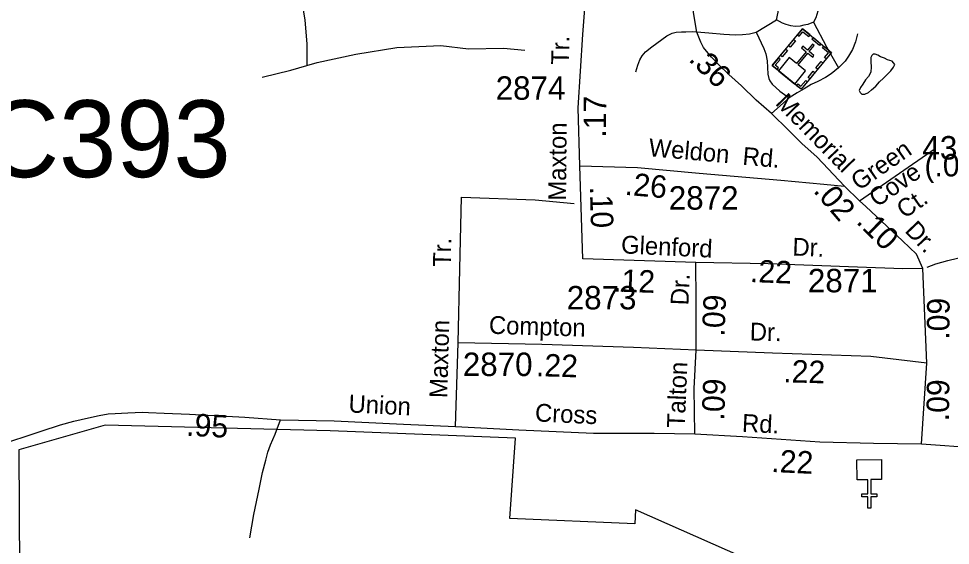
# Model space of a CAD drawing. Extents: x 1547597 to 1699558, y 810033 to 920809.
# Drawn here: x 1658248 to 1663215, y 836948 to 839758 of the extents above; entities that cross this region are included whole.
import ezdxf

# ---------------------------------------------------------------- set-up
doc = ezdxf.new("R2010")
doc.units = 0
for name, color, linetype in [('Exist Boundary Political City Limit New', 7, 'Continuous'), ('Exist Cultural Church CELL', 7, 'Continuous'), ('Exist Cultural Church with Cemetery CELL', 7, 'Continuous'), ('Exist Hydrographic Misc Water Feature', 7, 'Continuous'), ('Exist Road Non-System Type 51', 7, 'Continuous'), ('Exist Road Non-System Type 51 Label', 7, 'Continuous'), ('Exist Road Secondary Mileage Hundredths English Label', 7, 'Continuous'), ('Exist Road Secondary Structure Culvert Number Label', 7, 'Continuous'), ('Exist Road Secondary Type 51 Attributed', 7, 'Continuous'), ('Exist Road Secondary Type 51 Label', 7, 'Continuous'), ('Exist Road Secondary Type 51 Number Label', 7, 'Continuous'), ('Map Preparation Boundary City Limit Buffer Line', 7, 'Continuous')]:
    doc.layers.add(name, color=color, linetype=linetype)

msp = doc.modelspace()

# ---------------------------------------------------------------- linework, layer by layer
at = {"layer": 'Exist Boundary Political City Limit New'}
for points in [[(1663985.9, 835056.5), (1663377.2, 835077), (1663409, 835821), (1664261.3, 835784.4), (1664595.4, 836587.6), (1664215.5, 836598.1), (1663585.9, 836647.5), (1663579.7, 836280), (1663252.6, 836322.6), (1663074.6, 836384), (1663176.7, 836413.2), (1661537.3, 837138.4), (1661533.6, 837062.8), (1660867.2, 837091.5), (1660896.8, 837520.4), (1659909, 837559.5), (1658709.4, 837590.4), (1658249.2, 837458.7)], [(1658249.2, 837458.7), (1658260.5, 835520.8), (1658891, 835290.3), (1659090, 834567.4), (1659053.9, 834532.6), (1659155.5, 834368.4), (1659189.5, 834242.8), (1659239.7, 833955), (1660086.6, 833945.1), (1660088.3, 833998.8), (1660715.5, 833619.3), (1660775.3, 833738.2), (1660972.2, 833626.3), (1660910.9, 833504.5), (1661179, 833347), (1661666.5, 833889), (1662727.9, 833849.1), (1662711.9, 833507.5), (1663392.1, 833480), (1663985.9, 835056.5)]]:
    msp.add_lwpolyline(points, dxfattribs=at)
at = {"layer": 'Exist Cultural Church CELL'}
msp.add_lwpolyline([(1662848.3, 837299.3), (1662791.4, 837298.9), (1662791.8, 837222.7), (1662823.8, 837222.9), (1662823.9, 837206.9), (1662791.9, 837206.8), (1662792.2, 837146.6), (1662776.2, 837146.5), (1662775.9, 837206.7), (1662743.9, 837206.5), (1662743.8, 837222.5), (1662775.8, 837222.6), (1662775.3, 837298.8), (1662717.7, 837298.6), (1662717.1, 837405), (1662847.7, 837405.8)], close=True, dxfattribs=at)
at = {"layer": 'Exist Cultural Church with Cemetery CELL'}
for points in [[(1662427.7, 839703.9), (1662581.5, 839577.5), (1662419.8, 839380.8), (1662266, 839507.2)], [(1662400.2, 839670.5), (1662408.9, 839663.3), (1662429.4, 839688.1), (1662460.7, 839662.4), (1662467.8, 839671), (1662427.7, 839703.9)], [(1662353.1, 839613.2), (1662380.6, 839646.7), (1662389.4, 839639.4), (1662361.9, 839606)], [(1662484.9, 839656.9), (1662524.9, 839624), (1662517.7, 839615.2), (1662477.6, 839648.1)], [(1662299.3, 839479.9), (1662385.9, 839408.7), (1662443.4, 839478.6), (1662404.3, 839510.9), (1662456, 839573.8), (1662481.5, 839552.9), (1662488.4, 839561.4), (1662463, 839582.3), (1662489.8, 839614.9), (1662480.8, 839622.3), (1662454, 839589.7), (1662428.4, 839610.7), (1662421.4, 839602.2), (1662447, 839581.2), (1662395.3, 839518.2), (1662356.8, 839549.9)], [(1662310.4, 839561.3), (1662337.9, 839594.7), (1662346.7, 839587.5), (1662319.2, 839554.1)], [(1662554, 839544), (1662545.2, 839551.2), (1662565.7, 839576), (1662534.3, 839601.8), (1662541.4, 839610.4), (1662581.5, 839577.4)], [(1662291.6, 839486.3), (1662298.9, 839495.1), (1662281.9, 839509.1), (1662307.5, 839540.3), (1662298.9, 839547.4), (1662266, 839507.3)], [(1662498.8, 839494.8), (1662526.3, 839528.2), (1662535.1, 839521), (1662507.6, 839487.5)], [(1662456.9, 839443.9), (1662484.4, 839477.3), (1662493.2, 839470.1), (1662465.7, 839436.6)], [(1662394.2, 839401.8), (1662401.5, 839410.7), (1662418.5, 839396.8), (1662444.1, 839428), (1662452.7, 839420.9), (1662419.8, 839380.8)]]:
    msp.add_lwpolyline(points, close=True, dxfattribs=at)
at = {"layer": 'Exist Hydrographic Misc Water Feature'}
msp.add_lwpolyline([(1662803.7, 839568.4), (1662797.1, 839561.9), (1662790.9, 839550.9), (1662791.1, 839527.7), (1662793.6, 839500.1), (1662791, 839471.5), (1662778.1, 839449.5), (1662763.6, 839432.1), (1662748.9, 839408.6), (1662736.6, 839390.5), (1662729.7, 839375.2), (1662734, 839363), (1662742.7, 839354), (1662759.9, 839354.9), (1662778.1, 839364.6), (1662794.3, 839378.2), (1662818.8, 839397.8), (1662837.9, 839420.1), (1662859.6, 839439.7), (1662884.1, 839464.7), (1662898.2, 839480), (1662911.6, 839499.1), (1662919.5, 839512.3), (1662905.9, 839530.1), (1662880.6, 839538.1), (1662863.6, 839547.2), (1662843.3, 839554.6), (1662828.6, 839562.5), (1662815.3, 839568.2), (1662803.7, 839568.4)], dxfattribs=at)
at = {"layer": 'Exist Road Non-System Type 51'}
for p, q in [((1662179.9, 839686.3), (1662288.3, 839751.8)), ((1662355.7, 839335.4), (1662261.2, 839252)), ((1660578, 837582.3), (1660590.6, 838028.1))]:
    msp.add_line(p, q, dxfattribs=at)
for points in [[(1662288.3, 839751.8), (1662296.8, 839792.8), (1662304.8, 839841.7), (1662310.9, 839859.6), (1662325, 839883.5), (1662339.2, 839899.4), (1662357.2, 839909.2), (1662383.2, 839911.1), (1662405.2, 839909.1), (1662433.2, 839906.9), (1662459.8, 839898.1), (1662479, 839886.6), (1662495.4, 839868.2), (1662506.8, 839850.4), (1662510.7, 839832.3), (1662510.6, 839816.3), (1662508.4, 839798.3), (1662504.4, 839780.4), (1662498.3, 839762.5), (1662486.2, 839738.5)], [(1659764.6, 839804.9), (1659774.9, 839749.5), (1659783.9, 839623.1), (1659785.5, 839507.9)], [(1662486.2, 839738.5), (1662456.1, 839726.7), (1662434, 839722.8), (1662414.1, 839717), (1662388, 839715.1), (1662364.1, 839719.2), (1662340, 839725.5), (1662320.2, 839733.5), (1662288.3, 839751.8)], [(1662486.2, 839738.5), (1662555.3, 839608.1), (1662618.5, 839495.7)], [(1661538.9, 839474.2), (1661549.2, 839510.2), (1661559.2, 839538), (1661571.5, 839560), (1661589.5, 839579.8), (1661623.7, 839607.8), (1661704.1, 839665.2), (1661731.6, 839679.8), (1661754.1, 839685), (1661782.1, 839686.8), (1661805, 839687.3), (1661842, 839688.4)], [(1661842, 839688.4), (1661927.9, 839681.8), (1662007, 839675.2), (1662067.8, 839671), (1662107.4, 839672.4), (1662143.9, 839676.6), (1662179.9, 839686.3)], [(1662179.9, 839686.3), (1662221.4, 839598), (1662231.2, 839570), (1662239, 839532), (1662242.6, 839461.9), (1662248.3, 839438), (1662253.5, 839425.5), (1662266.1, 839407.8), (1662306, 839371.6), (1662355.7, 839335.4)], [(1662719.6, 839677.2), (1662709.3, 839633.1), (1662693.1, 839593.2), (1662673, 839557.4), (1662654.9, 839531.6), (1662618.5, 839495.7)], [(1659785.5, 839507.9), (1659839.1, 839524.2), (1660045.4, 839567.5), (1660265.1, 839604.4), (1660498.6, 839614.8), (1660645.8, 839597.3), (1660832.8, 839600.3), (1660946.5, 839588.9)], [(1659546.8, 839446.2), (1659699.7, 839482), (1659785.5, 839507.9)], [(1662618.5, 839495.7), (1662580.4, 839464.1), (1662550.2, 839444.3), (1662508.2, 839422.5), (1662474, 839406.6), (1662435.9, 839383), (1662399.3, 839361.1), (1662355.7, 839335.4)], [(1660590.6, 838028.1), (1660601.1, 838423.9), (1660609.2, 838805.9), (1661002.3, 838790.4), (1661209.3, 838771.8)], [(1663092.5, 838431.5), (1663138, 838450.8), (1663202.2, 838468.5), (1663254, 838480.1), (1663326.2, 838485.6), (1663406.1, 838489.2), (1663466.1, 838490.8), (1663510, 838490.7), (1663539.9, 838488.5)], [(1659480.7, 836988.9), (1659501.5, 837112.7), (1659530.4, 837248.6), (1659548.8, 837336.5), (1659565.4, 837402.4), (1659577.5, 837446.4), (1659591.1, 837483.9), (1659616.1, 837542), (1659644.6, 837617.9)]]:
    msp.add_lwpolyline(points, dxfattribs=at)
at = {"layer": 'Exist Road Secondary Type 51 Attributed'}
for p, q in [((1662731.7, 838785.9), (1663133.5, 839064.9)), ((1662731.7, 838785.9), (1662650.7, 838863.7)), ((1663090.3, 837920.4), (1663067.8, 838425.2)), ((1663062.3, 837489.7), (1663090.3, 837920.4))]:
    msp.add_line(p, q, dxfattribs=at)
for points in [[(1662650.7, 838863.7), (1662505.8, 839018.5), (1662424.2, 839091), (1662352.6, 839163.3), (1662261.2, 839252), (1662179.7, 839322.3), (1662102.3, 839398.9), (1662034.7, 839459.3), (1661978.9, 839513.5), (1661941.3, 839551.9), (1661899.5, 839604), (1661884.5, 839632.8), (1661863.1, 839685), (1661847.7, 839780.1), (1661818, 840015.4), (1661791.8, 840207.9), (1661770.5, 840370.7), (1661751.4, 840482.4)], [(1661240.5, 838973.4), (1661231.5, 839281.8), (1661255.5, 839672.2), (1661270.5, 839860.1)], [(1661255.5, 838477.4), (1661240.5, 838973.4)], [(1661240.5, 838973.4), (1661546.9, 838963), (1661875.5, 838934.3), (1662311.2, 838895.6), (1662540.8, 838874.4), (1662650.7, 838863.7)], [(1663067.8, 838425.2), (1663034.1, 838501.6), (1662960.1, 838572.1), (1662763.9, 838755), (1662731.7, 838785.9)], [(1661858.6, 838456.4), (1661255.5, 838477.4)], [(1661860.8, 837990.3), (1661860.8, 838254.8), (1661858.6, 838456.4)], [(1663067.8, 838425.2), (1662961.9, 838424), (1662720.1, 838431.3), (1662244.5, 838450.1), (1661858.6, 838456.4)], [(1661860.8, 837990.3), (1661526.1, 838004.5), (1661038.3, 838019.4), (1660590.6, 838028.1)], [(1661853.7, 837542.6), (1661850.2, 837785.8), (1661860.8, 837990.3)], [(1663090.3, 837920.4), (1662790.9, 837955.7), (1662267.9, 837973.3), (1661860.8, 837990.3)], [(1658130.4, 837479), (1658368.7, 837557.6), (1658471, 837590.9), (1658543.1, 837610.5), (1658621.1, 837627.9), (1658677.2, 837641.5), (1658725.2, 837649.4), (1658763.2, 837651.2), (1658831.1, 837654.6), (1658909.2, 837658.2), (1658940.4, 837657.6), (1659024.4, 837654.1), (1659159.4, 837647.8), (1659454.2, 837633), (1659644.6, 837617.9), (1659930.4, 837612.1), (1660300.1, 837594), (1660578, 837582.3), (1660915.6, 837564.3), (1661313.4, 837546), (1661635.9, 837546.2), (1661853.7, 837542.6)], [(1661853.7, 837542.6), (1662107.4, 837528.5), (1662519.7, 837500.2), (1662805.1, 837493.2), (1663062.3, 837489.7)], [(1663062.3, 837489.7), (1663358.3, 837468.5), (1663590.9, 837454.4), (1663629.6, 837454.4), (1663911.3, 837437.9), (1664186.4, 837426.2), (1664350.6, 837419.2), (1664480.9, 837408.6), (1664625.4, 837401.5), (1664755.8, 837394.5), (1664853.9, 837396.4), (1664917.6, 837404.3), (1665023, 837419.5), (1665164.5, 837447.4), (1665367.3, 837477.6)]]:
    msp.add_lwpolyline(points, dxfattribs=at)
at = {"layer": 'Map Preparation Boundary City Limit Buffer Line'}
for points in [[(1663985.9, 835056.5), (1663377.2, 835077), (1663409, 835821), (1664261.3, 835784.4), (1664595.4, 836587.6), (1664215.5, 836598.1), (1663585.9, 836647.5), (1663579.7, 836280), (1663252.6, 836322.6), (1663074.6, 836384), (1663176.7, 836413.2), (1661537.3, 837138.4), (1661533.6, 837062.8), (1660867.2, 837091.5), (1660896.8, 837520.4), (1659909, 837559.5), (1658709.4, 837590.4), (1658249.2, 837458.7)], [(1658249.2, 837458.7), (1658260.5, 835520.8), (1658891, 835290.3), (1659090, 834567.4), (1659053.9, 834532.6), (1659155.5, 834368.4), (1659189.5, 834242.8), (1659239.7, 833955), (1660086.6, 833945.1), (1660088.3, 833998.8), (1660715.5, 833619.3), (1660775.3, 833738.2), (1660972.2, 833626.3), (1660910.9, 833504.5), (1661179, 833347), (1661666.5, 833889), (1662727.9, 833849.1), (1662711.9, 833507.5), (1663392.1, 833480), (1663985.9, 835056.5)]]:
    msp.add_lwpolyline(points, dxfattribs=at)

# ---------------------------------------------------------------- texts
at = {"layer": 'Exist Road Non-System Type 51 Label'}
for s, rotation, p in [('Tr.', 88.776, (1660552, 838432.9)), ('Maxton', 88.3736, (1660533, 837733))]:
    msp.add_text(s, height=95, rotation=rotation, dxfattribs=at).set_placement(p)
at = {"layer": 'Exist Road Secondary Mileage Hundredths English Label'}
for s, rotation, p in [('.36', 315.3233, (1661815.3, 839536.5)), ('.17', 89.3489, (1661378.7, 839122.3)), ('(.09)', 359.879, (1663077.1, 838916.5)), ('.26', 355.0131, (1661477.1, 838818.3)), ('.10', 271.7343, (1661293.1, 838861.7)), ('.02', 310.6864, (1662480.9, 838837.4)), ('.10', 315.3175, (1662708.7, 838670)), ('.22', 357.7285, (1662145.5, 838353)), ('.12', 358.0064, (1661416.3, 838302.5)), ('.09', 87.5971, (1662010.9, 838060.5)), ('.09', 89.659, (1663210.2, 838045.2)), ('.22', 358.2489, (1661005.2, 837851.1)), ('.22', 358.4529, (1662323.7, 837818.4)), ('.09', 87.6303, (1662009.1, 837612.7)), ('.09', 89.2003, (1663207.3, 837610)), ('.95', 357.1272, (1659139.6, 837533.3)), ('.22', 357.2918, (1662259.1, 837340))]:
    msp.add_text(s, height=120, rotation=rotation, dxfattribs=at).set_placement(p)
at = {"layer": 'Exist Road Secondary Structure Culvert Number Label'}
msp.add_text('C393', height=410.1, dxfattribs=at).set_placement((1658067.9, 838912.2))
at = {"layer": 'Exist Road Secondary Type 51 Label'}
for s, rotation, p in [('Tr.', 89.0129, (1661182, 839510.9)), ('Memorial', 314.4351, (1662277.9, 839302.4)), ('Maxton', 89.6438, (1661166.8, 838786.9)), ('Weldon', 355.0132, (1661604.3, 839024.2)), ('Green', 34.7745, (1662727.8, 838837.4)), ('Rd.', 354.9281, (1662104.8, 838979)), ('Cove', 34.7745, (1662824, 838749)), ('Ct.', 34.7745, (1662970.9, 838687.8)), ('Dr.', 313.5106, (1662968, 838623.5)), ('Glenford', 357.2223, (1661458.3, 838506.4)), ('Dr.', 357.7285, (1662372.1, 838494.3)), ('Dr.', 87.5971, (1661818.7, 838227.5)), ('Compton', 358.2489, (1660754.4, 838077.3)), ('Dr.', 358.4529, (1662145.1, 838041.7)), ('Talton', 87.6303, (1661799.2, 837572.8)), ('Union', 357.194, (1660005.3, 837657.7)), ('Cross', 357.3677, (1660999.6, 837609.7)), ('Rd.', 357.2918, (1662103.1, 837554.5))]:
    msp.add_text(s, height=95, rotation=rotation, dxfattribs=at).set_placement(p)
at = {"layer": 'Exist Road Secondary Type 51 Number Label'}
for s, p in [('2874', (1660791.4, 839325)), ('4337', (1663066.4, 839006.3)), ('2872', (1661714.2, 838739)), ('2871', (1662455.8, 838298.1)), ('2873', (1661170.1, 838206.9)), ('2870', (1660616.2, 837851.6))]:
    msp.add_text(s, height=125, dxfattribs=at).set_placement(p)

doc.saveas('drawing.dxf')
